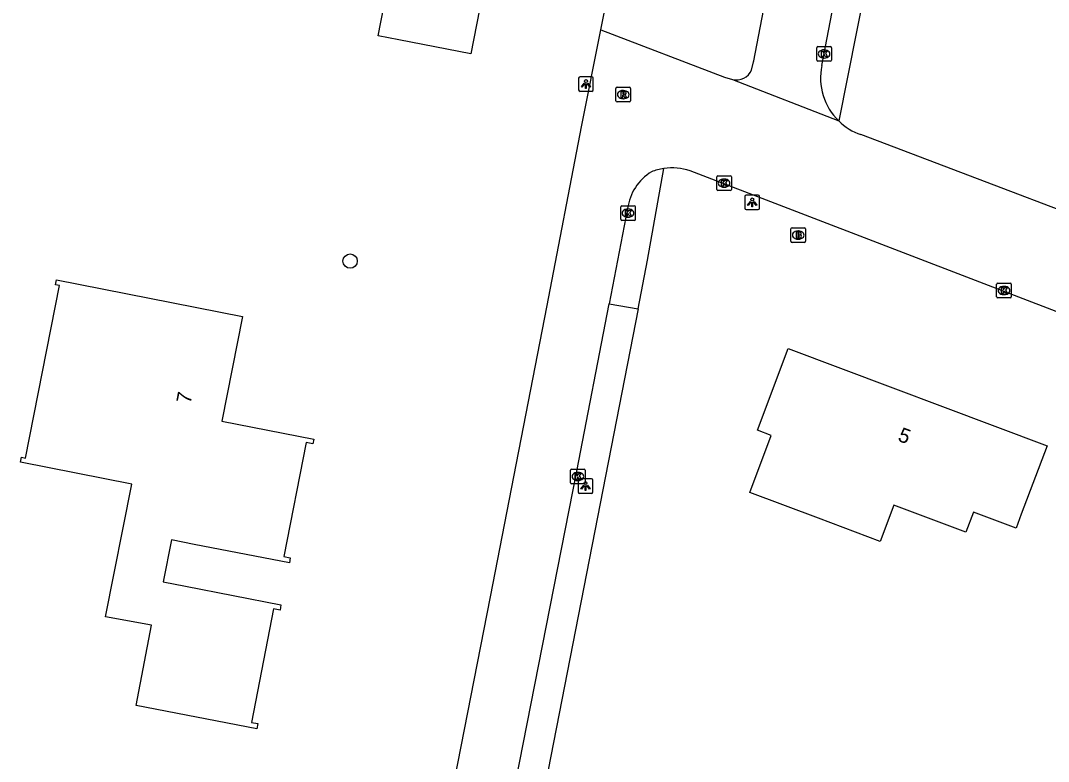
# Model space of a CAD drawing. Extents: x 162417 to 163721, y 384268 to 385416.
# Drawn here: x 163126.8 to 163196.9, y 385241.1 to 385291.7 of the extents above; entities that cross this region are included whole.
import ezdxf

# ---------------------------------------------------------------- set-up
doc = ezdxf.new("R2010")
doc.units = 0
for name, color, linetype in [('IMGEO_Boom', 7, 'Continuous'), ('IMGEO_Brandkraan', 7, 'Continuous'), ('IMGEO_Groenvoorziening', 7, 'Continuous'), ('IMGEO_Kolk', 7, 'Continuous'), ('IMGEO_Lichtpunt', 7, 'Continuous'), ('IMGEO_Pand', 7, 'Continuous'), ('IMGEO_Pand_nummerreeks', 7, 'Continuous'), ('IMGEO_Parkeervlak_open', 7, 'Continuous'), ('IMGEO_Rijbaan_lokaal_gesloten', 7, 'Continuous'), ('IMGEO_Rioolput', 7, 'Continuous')]:
    doc.layers.add(name, color=color, linetype=linetype)

msp = doc.modelspace()

# ---------------------------------------------------------------- linework, layer by layer
at = {"layer": 'IMGEO_Boom'}
msp.add_circle((163149.271, 385275.28), 0.489, dxfattribs=at)
at = {"layer": 'IMGEO_Brandkraan'}
for p, q in [((163179.36, 385276.631), (163179.36, 385277.483)), ((163179.435, 385277.557), (163180.287, 385277.557)), ((163179.848, 385277.337), (163179.873, 385277.337)), ((163180.361, 385277.483), (163180.361, 385276.631)), ((163180.287, 385276.557), (163179.435, 385276.557)), ((163179.871, 385276.777), (163179.846, 385276.777))]:
    msp.add_line(p, q, dxfattribs=at)
for points in [[(163179.36, 385276.631), (163179.36, 385277.483)], [(163179.435, 385277.557), (163180.287, 385277.557)], [(163179.708, 385277.257), (163179.708, 385276.857), (163179.921, 385276.857)], [(163179.939, 385277.257), (163179.708, 385277.257)], [(163179.887, 385277.176), (163179.833, 385277.176), (163179.833, 385277.1)], [(163179.833, 385277.1), (163179.886, 385277.1)], [(163179.895, 385277.024), (163179.833, 385277.024), (163179.833, 385276.943)], [(163180.361, 385277.483), (163180.361, 385276.631)], [(163180.287, 385276.557), (163179.435, 385276.557)], [(163179.833, 385276.943), (163179.895, 385276.943)]]:
    msp.add_lwpolyline(points, dxfattribs=at)
for centre, radius, start, end in [((163179.437, 385277.481), 0.0765, 91.55205, 178.44795), ((163179.437, 385277.481), 0.0765, 91.55205, 178.44795), ((163179.888, 385277.138), 0.0379, 267.82845, 90.93552), ((163179.896, 385276.983), 0.0404, 269.87594, 90.50774), ((163179.943, 385277.112), 0.145, 59.4692, 91.53667), ((163179.968, 385277.159), 0.0922, 285.51372, 58.15012), ((163179.973, 385276.967), 0.105, 301.31148, 78.98903), ((163180.285, 385277.481), 0.0765, 1.55205, 88.44795), ((163180.285, 385277.481), 0.0765, 1.55205, 88.44795), ((163179.437, 385276.633), 0.0765, 181.55205, 268.44795), ((163179.437, 385276.633), 0.0765, 181.55205, 268.44795), ((163179.927, 385277.108), 0.251, 268.66757, 293.53466), ((163180.285, 385276.633), 0.0765, 271.55205, 358.44795), ((163180.285, 385276.633), 0.0765, 271.55205, 358.44795)]:
    msp.add_arc(centre, radius, start, end, dxfattribs=at)
for centre, major_axis, ratio, start_param, end_param in [((163179.847, 385277.057), (-0.387, 0.002), 0.722429, 4.712389, 7.853982), ((163179.872, 385277.057), (-0.39, 0.002), 0.717154, 1.570796, 4.712389)]:
    msp.add_ellipse(centre, major_axis=major_axis, ratio=ratio, start_param=start_param, end_param=end_param, dxfattribs=at)
at = {"layer": 'IMGEO_Groenvoorziening'}
for points in [[(163187.896, 385322.052), (163189.889, 385321.464), (163182.62, 385284.847)], [(163168.923, 385272.01), (163169.572, 385275.336), (163170.674, 385281.604)], [(163166.949, 385272.358), (163168.923, 385272.01)], [(163168.923, 385272.01), (163166.15, 385257.796), (163161.465, 385233.778), (163158.43, 385219.323), (163157.77, 385204.334), (163158.997, 385192.166)]]:
    msp.add_lwpolyline(points, dxfattribs=at)
at = {"layer": 'IMGEO_Kolk'}
for p, q in [((163181.121, 385288.998), (163181.121, 385289.85)), ((163181.196, 385289.924), (163182.048, 385289.924)), ((163181.609, 385289.704), (163181.634, 385289.704)), ((163182.122, 385289.85), (163182.122, 385288.998)), ((163181.632, 385289.144), (163181.607, 385289.144)), ((163182.048, 385288.924), (163181.196, 385288.924)), ((163174.295, 385280.179), (163174.295, 385281.031)), ((163174.37, 385281.105), (163175.222, 385281.105)), ((163174.783, 385280.885), (163174.808, 385280.885)), ((163175.296, 385281.031), (163175.296, 385280.179)), ((163175.222, 385280.105), (163174.37, 385280.105)), ((163174.806, 385280.325), (163174.781, 385280.325)), ((163167.737, 385278.132), (163167.737, 385278.984)), ((163167.812, 385279.058), (163168.664, 385279.058)), ((163168.225, 385278.838), (163168.25, 385278.838)), ((163168.738, 385278.984), (163168.738, 385278.132)), ((163168.664, 385278.058), (163167.812, 385278.058)), ((163168.248, 385278.278), (163168.223, 385278.278)), ((163193.402, 385272.846), (163193.402, 385273.698)), ((163193.477, 385273.772), (163194.329, 385273.772)), ((163193.89, 385273.552), (163193.915, 385273.552)), ((163194.403, 385273.698), (163194.403, 385272.846)), ((163193.913, 385272.992), (163193.888, 385272.992)), ((163194.329, 385272.772), (163193.477, 385272.772)), ((163164.316, 385260.149), (163164.316, 385261.001)), ((163164.391, 385261.075), (163165.243, 385261.075)), ((163165.317, 385261.001), (163165.317, 385260.149)), ((163164.827, 385260.295), (163164.802, 385260.295)), ((163164.804, 385260.855), (163164.829, 385260.855)), ((163165.243, 385260.075), (163164.391, 385260.075))]:
    msp.add_line(p, q, dxfattribs=at)
for points in [[(163181.121, 385288.998), (163181.121, 385289.85)], [(163181.196, 385289.924), (163182.048, 385289.924)], [(163182.122, 385289.85), (163182.122, 385288.998)], [(163181.442, 385289.624), (163181.565, 385289.624), (163181.565, 385289.473), (163181.695, 385289.624), (163181.859, 385289.624), (163181.713, 385289.473), (163181.866, 385289.224), (163181.714, 385289.224), (163181.629, 385289.388), (163181.565, 385289.321), (163181.565, 385289.224), (163181.442, 385289.224), (163181.442, 385289.624)], [(163182.048, 385288.924), (163181.196, 385288.924)], [(163174.295, 385280.179), (163174.295, 385281.031)], [(163174.37, 385281.105), (163175.222, 385281.105)], [(163174.616, 385280.805), (163174.739, 385280.805), (163174.739, 385280.654), (163174.869, 385280.805), (163175.033, 385280.805), (163174.887, 385280.654), (163175.04, 385280.405), (163174.888, 385280.405), (163174.803, 385280.569), (163174.739, 385280.502), (163174.739, 385280.405), (163174.616, 385280.405), (163174.616, 385280.805)], [(163175.296, 385281.031), (163175.296, 385280.179)], [(163175.222, 385280.105), (163174.37, 385280.105)], [(163167.737, 385278.132), (163167.737, 385278.984)], [(163167.812, 385279.058), (163168.664, 385279.058)], [(163168.058, 385278.758), (163168.181, 385278.758), (163168.181, 385278.607), (163168.311, 385278.758), (163168.475, 385278.758), (163168.329, 385278.607), (163168.482, 385278.358), (163168.33, 385278.358), (163168.245, 385278.522), (163168.181, 385278.455), (163168.181, 385278.358), (163168.058, 385278.358), (163168.058, 385278.758)], [(163168.738, 385278.984), (163168.738, 385278.132)], [(163168.664, 385278.058), (163167.812, 385278.058)], [(163193.402, 385272.846), (163193.402, 385273.698)], [(163193.477, 385273.772), (163194.329, 385273.772)], [(163194.403, 385273.698), (163194.403, 385272.846)], [(163193.723, 385273.472), (163193.846, 385273.472), (163193.846, 385273.321), (163193.976, 385273.472), (163194.14, 385273.472), (163193.994, 385273.321), (163194.147, 385273.072), (163193.995, 385273.072), (163193.91, 385273.236), (163193.846, 385273.169), (163193.846, 385273.072), (163193.723, 385273.072), (163193.723, 385273.472)], [(163194.329, 385272.772), (163193.477, 385272.772)], [(163164.316, 385260.149), (163164.316, 385261.001)], [(163164.391, 385261.075), (163165.243, 385261.075)], [(163165.317, 385261.001), (163165.317, 385260.149)], [(163164.637, 385260.775), (163164.76, 385260.775), (163164.76, 385260.624), (163164.89, 385260.775), (163165.054, 385260.775), (163164.908, 385260.624), (163165.061, 385260.375), (163164.909, 385260.375), (163164.824, 385260.539), (163164.76, 385260.472), (163164.76, 385260.375), (163164.637, 385260.375), (163164.637, 385260.775)], [(163165.243, 385260.075), (163164.391, 385260.075)]]:
    msp.add_lwpolyline(points, dxfattribs=at)
for centre, start, end in [((163181.198, 385289.848), 91.55205, 178.44795), ((163181.198, 385289.848), 91.55205, 178.44795), ((163182.046, 385289.848), 1.55205, 88.44795), ((163182.046, 385289.848), 1.55205, 88.44795), ((163181.198, 385289), 181.55205, 268.44795), ((163181.198, 385289), 181.55205, 268.44795), ((163182.046, 385289), 271.55205, 358.44795), ((163182.046, 385289), 271.55205, 358.44795), ((163174.372, 385281.029), 91.55205, 178.44795), ((163174.372, 385281.029), 91.55205, 178.44795), ((163175.22, 385281.029), 1.55205, 88.44795), ((163175.22, 385281.029), 1.55205, 88.44795), ((163174.372, 385280.181), 181.55205, 268.44795), ((163174.372, 385280.181), 181.55205, 268.44795), ((163175.22, 385280.181), 271.55205, 358.44795), ((163175.22, 385280.181), 271.55205, 358.44795), ((163167.814, 385278.982), 91.55205, 178.44795), ((163167.814, 385278.982), 91.55205, 178.44795), ((163168.662, 385278.982), 1.55205, 88.44795), ((163168.662, 385278.982), 1.55205, 88.44795), ((163167.814, 385278.134), 181.55205, 268.44795), ((163167.814, 385278.134), 181.55205, 268.44795), ((163168.662, 385278.134), 271.55205, 358.44795), ((163168.662, 385278.134), 271.55205, 358.44795), ((163193.479, 385273.696), 91.55205, 178.44795), ((163193.479, 385273.696), 91.55205, 178.44795), ((163194.327, 385273.696), 1.55205, 88.44795), ((163194.327, 385273.696), 1.55205, 88.44795), ((163193.479, 385272.848), 181.55205, 268.44795), ((163193.479, 385272.848), 181.55205, 268.44795), ((163194.327, 385272.848), 271.55205, 358.44795), ((163194.327, 385272.848), 271.55205, 358.44795), ((163164.393, 385260.999), 91.55205, 178.44795), ((163164.393, 385260.999), 91.55205, 178.44795), ((163165.241, 385260.999), 1.55205, 88.44795), ((163165.241, 385260.999), 1.55205, 88.44795), ((163164.393, 385260.151), 181.55205, 268.44795), ((163164.393, 385260.151), 181.55205, 268.44795), ((163165.241, 385260.151), 271.55205, 358.44795), ((163165.241, 385260.151), 271.55205, 358.44795)]:
    msp.add_arc(centre, 0.0765, start, end, dxfattribs=at)
for centre, major_axis, ratio, start_param, end_param in [((163181.608, 385289.424), (-0.387, 0.002), 0.722429, 4.712389, 7.853982), ((163181.633, 385289.424), (-0.39, 0.002), 0.717154, 1.570796, 4.712389), ((163174.782, 385280.605), (-0.387, 0.002), 0.722429, 4.712389, 7.853982), ((163174.807, 385280.605), (-0.39, 0.002), 0.717154, 1.570796, 4.712389), ((163168.224, 385278.558), (-0.387, 0.002), 0.722429, 4.712389, 7.853982), ((163168.249, 385278.558), (-0.39, 0.002), 0.717154, 1.570796, 4.712389), ((163193.889, 385273.272), (-0.387, 0.002), 0.722429, 4.712389, 7.853982), ((163193.914, 385273.272), (-0.39, 0.002), 0.717154, 1.570796, 4.712389), ((163164.803, 385260.575), (-0.387, 0.002), 0.722429, 4.712389, 7.853982), ((163164.828, 385260.575), (-0.39, 0.002), 0.717154, 1.570796, 4.712389)]:
    msp.add_ellipse(centre, major_axis=major_axis, ratio=ratio, start_param=start_param, end_param=end_param, dxfattribs=at)
at = {"layer": 'IMGEO_Lichtpunt'}
for p, q in [((163164.87, 385287.773), (163164.87, 385286.966)), ((163164.87, 385287.773), (163164.87, 385286.966)), ((163165.772, 385287.868), (163164.964, 385287.868)), ((163165.772, 385287.868), (163164.964, 385287.868)), ((163165.866, 385286.966), (163165.866, 385287.773)), ((163165.866, 385286.966), (163165.866, 385287.773)), ((163164.964, 385286.872), (163165.772, 385286.872)), ((163164.964, 385286.872), (163165.772, 385286.872)), ((163176.217, 385279.693), (163176.217, 385278.886)), ((163176.217, 385279.693), (163176.217, 385278.886)), ((163177.119, 385279.788), (163176.311, 385279.788)), ((163177.119, 385279.788), (163176.311, 385279.788)), ((163177.213, 385278.886), (163177.213, 385279.693)), ((163177.213, 385278.886), (163177.213, 385279.693)), ((163176.311, 385278.792), (163177.119, 385278.792)), ((163176.311, 385278.792), (163177.119, 385278.792)), ((163164.838, 385260.322), (163164.838, 385259.515)), ((163164.838, 385260.322), (163164.838, 385259.515)), ((163165.74, 385260.417), (163164.932, 385260.417)), ((163165.74, 385260.417), (163164.932, 385260.417)), ((163165.834, 385259.515), (163165.834, 385260.322)), ((163165.834, 385259.515), (163165.834, 385260.322)), ((163164.932, 385259.421), (163165.74, 385259.421)), ((163164.932, 385259.421), (163165.74, 385259.421))]:
    msp.add_line(p, q, dxfattribs=at)
for points in [[(163165.244, 385287.437), (163165.283, 385287.409), (163165.095, 385287.147), (163165.057, 385287.174), (163165.244, 385287.437)], [(163165.346, 385287.389), (163165.393, 385287.389), (163165.393, 385287.067), (163165.346, 385287.067), (163165.346, 385287.389)], [(163165.456, 385287.409), (163165.494, 385287.436), (163165.681, 385287.174), (163165.642, 385287.146), (163165.456, 385287.409)], [(163176.591, 385279.357), (163176.63, 385279.329), (163176.442, 385279.067), (163176.404, 385279.094), (163176.591, 385279.357)], [(163176.693, 385279.309), (163176.74, 385279.309), (163176.74, 385278.987), (163176.693, 385278.987), (163176.693, 385279.309)], [(163176.803, 385279.329), (163176.841, 385279.356), (163177.028, 385279.094), (163176.989, 385279.066), (163176.803, 385279.329)], [(163165.212, 385259.986), (163165.251, 385259.958), (163165.063, 385259.696), (163165.025, 385259.723), (163165.212, 385259.986)], [(163165.314, 385259.938), (163165.361, 385259.938), (163165.361, 385259.616), (163165.314, 385259.616), (163165.314, 385259.938)], [(163165.424, 385259.958), (163165.462, 385259.985), (163165.649, 385259.723), (163165.61, 385259.695), (163165.424, 385259.958)]]:
    msp.add_lwpolyline(points, dxfattribs=at)
for centre in [(163165.369, 385287.571), (163176.716, 385279.491), (163165.337, 385260.12)]:
    msp.add_circle(centre, 0.0994, dxfattribs=at)
for centre, start, end in [((163164.964, 385287.773), 90, 180), ((163164.964, 385287.773), 90, 180), ((163165.772, 385287.773), 0, 90), ((163165.772, 385287.773), 0, 90), ((163164.964, 385286.966), 180, 270), ((163164.964, 385286.966), 180, 270), ((163165.772, 385286.966), 270, 0), ((163165.772, 385286.966), 270, 360), ((163176.311, 385279.693), 90, 180), ((163176.311, 385279.693), 90, 180), ((163177.119, 385279.693), 0, 90), ((163177.119, 385279.693), 0, 90), ((163176.311, 385278.886), 180, 270), ((163176.311, 385278.886), 180, 270), ((163177.119, 385278.886), 270, 0), ((163177.119, 385278.886), 270, 360), ((163164.932, 385260.322), 90, 180), ((163164.932, 385260.322), 90, 180), ((163165.74, 385260.322), 0, 90), ((163165.74, 385260.322), 0, 90), ((163164.932, 385259.515), 180, 270), ((163164.932, 385259.515), 180, 270), ((163165.74, 385259.515), 270, 0), ((163165.74, 385259.515), 270, 360)]:
    msp.add_arc(centre, 0.0946, start, end, dxfattribs=at)
at = {"layer": 'IMGEO_Pand'}
for points in [[(163152.601, 385290.388), (163151.193, 385290.662), (163152.99, 385299.879), (163154.398, 385299.605), (163159.305, 385298.648), (163157.508, 385289.431), (163152.601, 385290.388)], [(163134.359, 385260.058), (163126.774, 385261.551), (163126.84, 385261.884), (163127.115, 385261.83), (163129.441, 385273.602), (163129.167, 385273.656), (163129.232, 385273.99), (163141.919, 385271.493), (163140.515, 385264.36), (163146.794, 385263.123), (163146.731, 385262.804), (163146.267, 385262.888), (163144.736, 385255.111), (163145.187, 385255.022), (163145.123, 385254.668), (163138.616, 385255.938), (163137.075, 385256.239), (163136.502, 385253.376), (163138.043, 385253.076), (163144.55, 385251.805), (163144.494, 385251.445), (163144.047, 385251.538), (163142.531, 385243.772), (163142.975, 385243.694), (163142.91, 385243.34), (163134.656, 385244.923), (163135.71, 385250.423), (163132.572, 385250.982), (163134.359, 385260.058)], [(163181.236, 385257.722), (163176.556, 385259.482), (163178.019, 385263.369), (163177.069, 385263.726), (163179.173, 385269.319), (163196.846, 385262.671), (163195.086, 385257.991), (163194.725, 385257.031), (163191.811, 385258.127), (163191.3, 385256.768), (163186.393, 385258.614), (163185.459, 385256.133), (163181.236, 385257.722)]]:
    msp.add_lwpolyline(points, dxfattribs=at)
at = {"layer": 'IMGEO_Parkeervlak_open'}
msp.add_lwpolyline([(163166.376, 385291.066), (163170.245, 385310.39)], dxfattribs=at)
at = {"layer": 'IMGEO_Rijbaan_lokaal_gesloten'}
for points in [[(163181.472, 385288.627), (163186.724, 385315.966)], [(163176.675, 385288.328), (163176.814, 385288.887), (163176.828, 385288.946), (163180.236, 385306.75)], [(163155.064, 385233.08), (163158.856, 385252.358), (163162.73, 385272.255), (163165.057, 385284.448), (163166.376, 385291.066)], [(163166.376, 385291.066), (163174.82, 385287.846), (163175.369, 385287.688)], [(163175.369, 385287.688), (163182.62, 385284.847)], [(163277.559, 385248.179), (163272.829, 385250), (163230.586, 385266.263), (163184.131, 385283.914)], [(163274.704, 385242.119), (163254.239, 385250), (163172.476, 385281.443)], [(163168.212, 385278.873), (163166.949, 385272.358)], [(163159.201, 385232.729), (163159.528, 385234.427), (163164.734, 385260.926), (163166.949, 385272.358)]]:
    msp.add_lwpolyline(points, dxfattribs=at)
for centre, radius, start, end in [((163175.656, 385288.754), 1.104, 254.91758, 337.29637), ((163185.47, 385287.777), 4.087, 167.9938, 225.79366), ((163185.461, 385287.758), 4.067, 225.69599, 250.91568), ((163171.638, 385278.428), 3.455, 121.32079, 172.59612), ((163171.266, 385277.765), 3.884, 98.76237, 111.50299), ((163171.244, 385277.817), 3.83, 71.23155, 98.55736)]:
    msp.add_arc(centre, radius, start, end, dxfattribs=at)
at = {"layer": 'IMGEO_Rioolput'}
for p, q in [((163167.414, 385286.221), (163167.414, 385287.073)), ((163167.489, 385287.147), (163168.341, 385287.147)), ((163167.902, 385286.927), (163167.927, 385286.927)), ((163168.415, 385287.073), (163168.415, 385286.221)), ((163168.341, 385286.147), (163167.489, 385286.147)), ((163167.925, 385286.367), (163167.9, 385286.367))]:
    msp.add_line(p, q, dxfattribs=at)
for points in [[(163167.414, 385286.221), (163167.414, 385287.073)], [(163167.489, 385287.147), (163168.341, 385287.147)], [(163168.003, 385286.845), (163167.751, 385286.847), (163167.751, 385286.447)], [(163168.415, 385287.073), (163168.415, 385286.221)], [(163168.341, 385286.147), (163167.489, 385286.147)], [(163167.751, 385286.447), (163167.875, 385286.447), (163167.875, 385286.609), (163167.886, 385286.609)], [(163167.929, 385286.766), (163167.875, 385286.766), (163167.875, 385286.685)], [(163167.875, 385286.685), (163167.927, 385286.685)], [(163167.933, 385286.58), (163168.004, 385286.447), (163168.144, 385286.447), (163168.079, 385286.573)]]:
    msp.add_lwpolyline(points, dxfattribs=at)
for centre, radius, start, end in [((163167.491, 385287.071), 0.0765, 91.55205, 178.44795), ((163167.491, 385287.071), 0.0765, 91.55205, 178.44795), ((163168.002, 385286.735), 0.109, 350.36119, 89.41601), ((163168.339, 385287.071), 0.0765, 1.55205, 88.44795), ((163168.339, 385287.071), 0.0765, 1.55205, 88.44795), ((163167.491, 385286.223), 0.0765, 181.55205, 268.44795), ((163167.491, 385286.223), 0.0765, 181.55205, 268.44795), ((163167.885, 385286.556), 0.0533, 26.02933, 88.69889), ((163167.911, 385286.874), 0.19, 274.7715, 282.96867), ((163167.935, 385286.67), 0.0964, 77.00612, 93.18647), ((163167.949, 385286.727), 0.0378, 276.66336, 79.67722), ((163168, 385286.735), 0.112, 277.58423, 350.98172), ((163167.984, 385286.52), 0.108, 29.51342, 73.79051), ((163168.339, 385286.223), 0.0765, 271.55205, 358.44795), ((163168.339, 385286.223), 0.0765, 271.55205, 358.44795)]:
    msp.add_arc(centre, radius, start, end, dxfattribs=at)
for centre, major_axis, ratio, start_param, end_param in [((163167.901, 385286.647), (-0.387, 0.002), 0.722429, 4.712389, 7.853982), ((163167.926, 385286.647), (-0.39, 0.002), 0.717154, 1.570796, 4.712389)]:
    msp.add_ellipse(centre, major_axis=major_axis, ratio=ratio, start_param=start_param, end_param=end_param, dxfattribs=at)

# ---------------------------------------------------------------- texts
at = {"layer": 'IMGEO_Pand_nummerreeks'}
for s, rotation, p in [('7', 79.41376, (163138.379, 385265.507)), ('5', 339.38536, (163186.596, 385263.023))]:
    msp.add_text(s, height=1, rotation=rotation, dxfattribs=at).set_placement(p)

doc.saveas('drawing.dxf')
